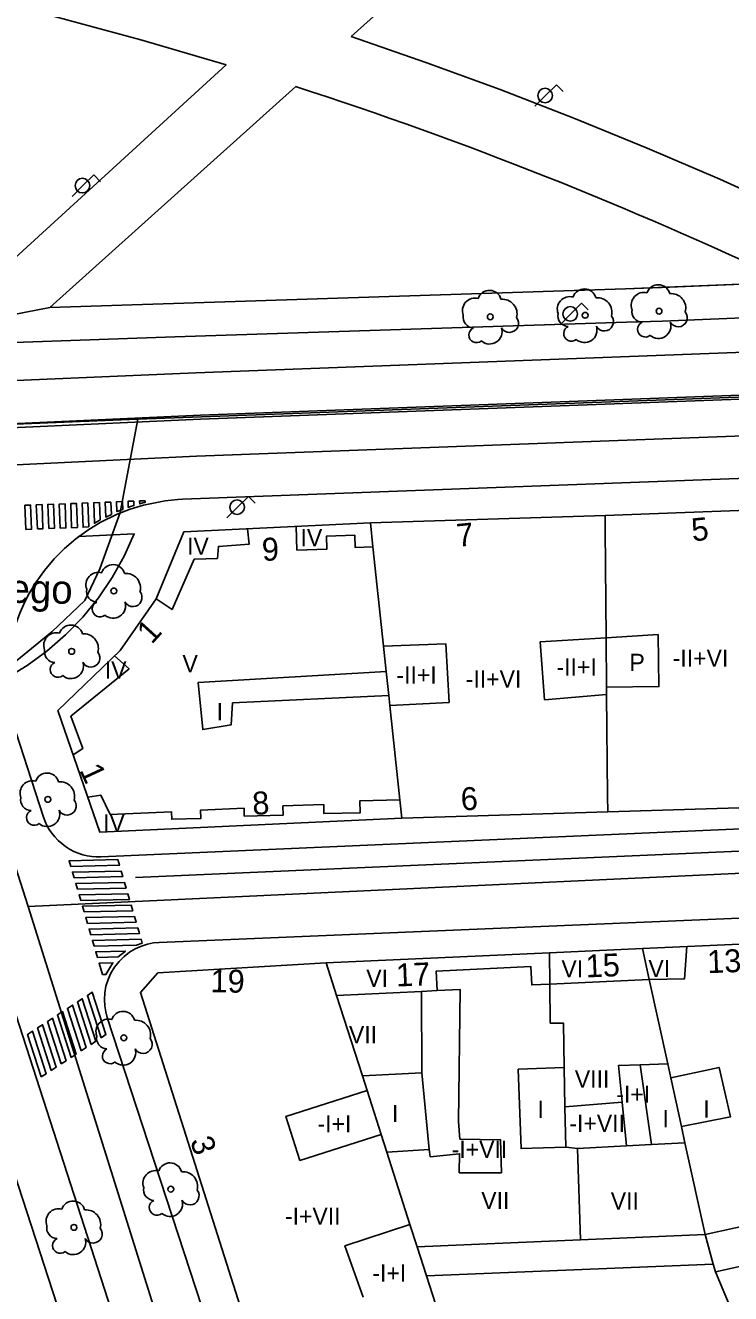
# Model space of a CAD drawing. Extents: x 282771 to 285132, y 4823109 to 4825496.
# Drawn here: x 284299.7 to 284361.2, y 4824178.7 to 4824289.3 of the extents above; entities that cross this region are included whole.
import ezdxf

# ---------------------------------------------------------------- set-up
doc = ezdxf.new("R2010")
doc.units = 0
for name, color, linetype in [('ACERA-BORDILLO', 7, 'Continuous'), ('ARBOL', 7, 'Continuous'), ('CALLE-EJE', 7, 'Continuous'), ('CALLE-TEXTO', 7, 'Continuous'), ('EDIFICIO', 7, 'Continuous'), ('FAROLA', 7, 'Continuous'), ('INTERIOR-EDIFICIO', 7, 'Continuous'), ('MEDIANERA', 7, 'Continuous'), ('NUM-LOCAL', 7, 'Continuous'), ('NUM-PORTAL', 7, 'Continuous'), ('PARQUE-JARDIN-AREA', 7, 'Continuous'), ('PASO-PEATONES', 7, 'Continuous'), ('SENAL-VIARIA', 7, 'Continuous'), ('TXT-ALTURA-EDIFICIO', 7, 'Continuous'), ('ZONA-VERDE', 7, 'Continuous')]:
    doc.layers.add(name, color=color, linetype=linetype)

msp = doc.modelspace()

# ---------------------------------------------------------------- linework, layer by layer
at = {"layer": 'ACERA-BORDILLO'}
for points in [[(284542.07, 4824270.38), (284446.22, 4824267.32), (284355.28, 4824263.53), (284352.14, 4824263.43), (284312.75, 4824262.16), (284288.83, 4824261.33), (284273.17, 4824260.27), (284211.62, 4824254.81), (284179.07, 4824252.27), (284149.26, 4824249.55)], [(284448.56, 4824253.04), (284313.43, 4824248.01)], [(284313.43, 4824248.01), (284313.02, 4824247.96), (284311.91, 4824247.85), (284310.02, 4824247.48), (284308.88, 4824247.13), (284307.74, 4824246.7), (284306.25, 4824245.97), (284305.17, 4824245.3), (284304.13, 4824244.55), (284303.16, 4824243.7), (284302.24, 4824242.78), (284301.4, 4824241.78), (284300.64, 4824240.72), (284299.99, 4824239.61), (284299.6, 4824238.84)], [(284298.21, 4824229.84), (284301.33, 4824220.25), (284301.46, 4824219.89), (284301.62, 4824219.54), (284301.82, 4824219.19), (284302.04, 4824218.85), (284302.3, 4824218.53), (284302.59, 4824218.23), (284302.9, 4824217.95), (284303.23, 4824217.69), (284303.59, 4824217.47), (284303.96, 4824217.27), (284304.34, 4824217.11), (284304.74, 4824216.98), (284305.13, 4824216.89), (284305.53, 4824216.83), (284305.92, 4824216.8), (284306.3, 4824216.8), (284454.46, 4824223.27)], [(284293.57, 4824219.53), (284331.26, 4824102.68), (284331.34, 4824102.38), (284331.41, 4824102.05), (284331.44, 4824101.72), (284331.45, 4824101.38), (284331.43, 4824101.03), (284331.38, 4824100.68), (284331.29, 4824100.34), (284331.18, 4824100), (284331.03, 4824099.68), (284330.86, 4824099.37), (284330.67, 4824099.08), (284330.45, 4824098.81), (284330.21, 4824098.56), (284329.96, 4824098.34), (284329.69, 4824098.14), (284329.42, 4824097.97)], [(284456.93, 4824215.44), (284311.41, 4824209.32), (284310.9, 4824209.28), (284310.38, 4824209.17), (284309.85, 4824209), (284309.32, 4824208.77), (284308.82, 4824208.47), (284308.34, 4824208.1), (284307.9, 4824207.66), (284307.51, 4824207.18), (284307.19, 4824206.65), (284306.94, 4824206.09), (284306.76, 4824205.51), (284306.66, 4824204.92), (284306.62, 4824204.35), (284306.65, 4824203.79), (284306.74, 4824203.27), (284306.87, 4824202.78)], [(284306.87, 4824202.78), (284326.96, 4824141.27)]]:
    msp.add_lwpolyline(points, dxfattribs=at)
at = {"layer": 'ARBOL'}
for centre in [(284340.26, 4824263.91), (284348.53, 4824264.04), (284354.97, 4824264.4), (284307.44, 4824239.99), (284303.77, 4824234.72), (284301.7, 4824221.81), (284308.32, 4824201.01), (284312.41, 4824187.8), (284303.97, 4824184.47)]:
    msp.add_circle(centre, 0.255, dxfattribs=at)
for centre, radius, start, end in [((284340.19, 4824265.17), 1.04, 15.6423, 161.3843), ((284348.46, 4824265.3), 1.04, 15.6423, 161.3843), ((284353.64, 4824264.93), 1.1, 75.4318, 200.5561), ((284354.9, 4824265.66), 1.04, 15.6423, 161.3843), ((284356.03, 4824264.66), 1.27, 345.0327, 95.7993), ((284338.93, 4824264.44), 1.1, 75.4318, 200.5561), ((284341.32, 4824264.17), 1.27, 345.0327, 95.7993), ((284347.2, 4824264.57), 1.1, 75.4318, 200.5561), ((284349.59, 4824264.3), 1.27, 345.0327, 95.7993), ((284338.82, 4824263.87), 0.935, 168.599, 268.1324), ((284341.93, 4824263.34), 0.797, 208.9625, 38.991), ((284347.09, 4824264), 0.935, 168.599, 268.1324), ((284350.2, 4824263.47), 0.797, 208.9625, 38.991), ((284353.53, 4824264.36), 0.935, 168.599, 268.1324), ((284356.64, 4824263.83), 0.797, 208.9625, 38.991), ((284339.06, 4824262.32), 0.672, 113.7367, 309.4725), ((284340.2, 4824262.62), 1.09, 228.9545, 17.928), ((284347.33, 4824262.45), 0.672, 113.7367, 309.4725), ((284348.47, 4824262.75), 1.09, 228.9545, 17.928), ((284353.77, 4824262.81), 0.672, 113.7367, 309.4725), ((284354.91, 4824263.11), 1.09, 228.9545, 17.928), ((284306.11, 4824240.52), 1.1, 75.4318, 200.5561), ((284307.37, 4824241.25), 1.04, 15.6423, 161.3843), ((284308.5, 4824240.25), 1.27, 345.0327, 95.7993), ((284306, 4824239.95), 0.935, 168.599, 268.1324), ((284309.11, 4824239.42), 0.797, 208.9625, 38.991), ((284306.24, 4824238.4), 0.672, 113.7367, 309.4725), ((284307.38, 4824238.7), 1.09, 228.9545, 17.928), ((284302.44, 4824235.25), 1.1, 75.4318, 200.5561), ((284303.7, 4824235.98), 1.04, 15.6423, 161.3843), ((284304.83, 4824234.98), 1.27, 345.0327, 95.7993), ((284302.33, 4824234.68), 0.935, 168.599, 268.1324), ((284305.44, 4824234.15), 0.797, 208.9625, 38.991), ((284302.57, 4824233.13), 0.672, 113.7367, 309.4725), ((284303.71, 4824233.43), 1.09, 228.9545, 17.928), ((284301.63, 4824223.07), 1.04, 15.6423, 161.3843), ((284300.37, 4824222.34), 1.1, 75.4318, 200.5561), ((284302.76, 4824222.07), 1.27, 345.0327, 95.7993), ((284300.26, 4824221.77), 0.935, 168.599, 268.1324), ((284303.37, 4824221.24), 0.797, 208.9625, 38.991), ((284300.5, 4824220.22), 0.672, 113.7367, 309.4725), ((284301.64, 4824220.52), 1.09, 228.9545, 17.928), ((284308.25, 4824202.27), 1.04, 15.6423, 161.3843), ((284306.99, 4824201.54), 1.1, 75.4318, 200.5561), ((284309.38, 4824201.27), 1.27, 345.0327, 95.7993), ((284306.88, 4824200.97), 0.935, 168.599, 268.1324), ((284309.99, 4824200.44), 0.797, 208.9625, 38.991), ((284307.12, 4824199.42), 0.672, 113.7367, 309.4725), ((284308.26, 4824199.72), 1.09, 228.9545, 17.928), ((284312.34, 4824189.06), 1.04, 15.6423, 161.3843), ((284311.08, 4824188.33), 1.1, 75.4318, 200.5561), ((284313.47, 4824188.06), 1.27, 345.0327, 95.7993), ((284310.97, 4824187.76), 0.935, 168.599, 268.1324), ((284314.08, 4824187.23), 0.797, 208.9625, 38.991), ((284303.9, 4824185.73), 1.04, 15.6423, 161.3843), ((284311.21, 4824186.21), 0.672, 113.7367, 309.4725), ((284312.35, 4824186.51), 1.09, 228.9545, 17.928), ((284302.64, 4824185), 1.1, 75.4318, 200.5561), ((284305.03, 4824184.73), 1.27, 345.0327, 95.7993), ((284302.53, 4824184.43), 0.935, 168.599, 268.1324), ((284305.64, 4824183.9), 0.797, 208.9625, 38.991), ((284302.77, 4824182.88), 0.672, 113.7367, 309.4725), ((284303.91, 4824183.18), 1.09, 228.9545, 17.928)]:
    msp.add_arc(centre, radius, start, end, dxfattribs=at)
at = {"layer": 'CALLE-EJE'}
for points in [[(284390.39, 4824257.95), (284309.55, 4824254.98)], [(284309.55, 4824254.98), (284284.57, 4824253.95), (284261.87, 4824252.25)], [(284293.87, 4824231.48), (284297.86, 4824233), (284302.04, 4824236.42), (284304.92, 4824239.15), (284306.22, 4824241.93), (284308, 4824246.83), (284309.55, 4824254.98)], [(284293.87, 4824231.48), (284299.99, 4824212.45)], [(284299.99, 4824212.45), (284392.1, 4824216.77)], [(284299.99, 4824212.45), (284336.48, 4824095.99)]]:
    msp.add_lwpolyline(points, dxfattribs=at)
at = {"layer": 'EDIFICIO'}
for points in [[(284350.27, 4824246.56), (284367.32, 4824247.22), (284384.8, 4824247.74), (284386.28, 4824221.81), (284368.62, 4824221.26), (284350.5, 4824220.71), (284332.55, 4824220.16), (284306.22, 4824218.96), (284302.57, 4824229.56), (284308.01, 4824234.81), (284311.14, 4824239.29), (284313.56, 4824245.16), (284329.81, 4824245.92), (284350.27, 4824246.56)], [(284291.1, 4824212.72), (284293.88, 4824204.19), (284306.22, 4824166.22), (284320.41, 4824122.73), (284323.54, 4824113.15), (284326.37, 4824104.5), (284326.52, 4824103.87), (284326.57, 4824103.2), (284326.5, 4824102.51), (284326.31, 4824101.83), (284326, 4824101.2), (284325.59, 4824100.64), (284325.11, 4824100.17), (284324.59, 4824099.8)], [(284345.42, 4824208.42), (284353.54, 4824208.79), (284367.22, 4824209.4), (284381.98, 4824210.06), (284396.89, 4824210.74), (284412.18, 4824211.46), (284425.86, 4824212.11)], [(284345.43, 4824110.42), (284344.69, 4824110.07), (284343.83, 4824109.86), (284342.9, 4824109.86), (284341.96, 4824110.08), (284341.11, 4824110.52), (284340.4, 4824111.12), (284339.88, 4824111.83), (284339.54, 4824112.58), (284336.21, 4824122.7), (284333.4, 4824131.24), (284330.13, 4824141.34), (284327.25, 4824150.28), (284324.71, 4824158.15), (284320.44, 4824171.39), (284309.76, 4824204.97), (284311.29, 4824206.67), (284325.96, 4824207.55), (284345.42, 4824208.42)]]:
    msp.add_lwpolyline(points, dxfattribs=at)
at = {"layer": 'FAROLA'}
for p, q in [((284346.02, 4824284.14), (284345.08, 4824283.21)), ((284346.61, 4824283.55), (284346.02, 4824284.14)), ((284345.08, 4824283.21), (284344.15, 4824282.27)), ((284305.69, 4824276.28), (284304.75, 4824275.35)), ((284306.28, 4824275.69), (284305.69, 4824276.28)), ((284304.75, 4824275.35), (284303.82, 4824274.41)), ((284348.21, 4824265.09), (284347.27, 4824264.16)), ((284348.8, 4824264.5), (284348.21, 4824265.09)), ((284347.27, 4824264.16), (284346.34, 4824263.22)), ((284319.17, 4824248.23), (284318.23, 4824247.3)), ((284319.76, 4824247.64), (284319.17, 4824248.23)), ((284318.23, 4824247.3), (284317.3, 4824246.36))]:
    msp.add_line(p, q, dxfattribs=at)
for centre in [(284345.04, 4824283.21), (284304.71, 4824275.35), (284347.23, 4824264.16), (284318.19, 4824247.3)]:
    msp.add_circle(centre, 0.637, dxfattribs=at)
at = {"layer": 'INTERIOR-EDIFICIO'}
for points in [[(284344.99, 4824230.49), (284344.6, 4824235.55), (284350.36, 4824235.9), (284354.88, 4824236.19), (284354.96, 4824231.65), (284350.4, 4824231.61), (284350.4, 4824230.95), (284344.99, 4824230.49)], [(284331.41, 4824230.88), (284331.5, 4824229.99), (284336.67, 4824230.26), (284336.38, 4824235.38), (284330.95, 4824235.16), (284331.18, 4824232.97), (284314.79, 4824232), (284315.2, 4824227.9), (284317.67, 4824228.3), (284317.8, 4824230.22), (284331.41, 4824230.88)], [(284342.7, 4824198.27), (284342.94, 4824191.34), (284346.85, 4824191.48), (284346.77, 4824195), (284346.7, 4824198.41), (284342.7, 4824198.27)], [(284351.75, 4824195.39), (284351.43, 4824198.58), (284353.31, 4824198.65), (284355.73, 4824198.74), (284355.99, 4824197.52), (284360.2, 4824198.42), (284361.21, 4824194.12), (284356.92, 4824193.27), (284357.23, 4824191.86), (284354.3, 4824191.7), (284352.14, 4824191.59), (284351.75, 4824195.39)], [(284334.29, 4824197.95), (284334.92, 4824191.26), (284331.24, 4824191.04), (284330.75, 4824192.57), (284323.67, 4824190.31), (284322.45, 4824194.15), (284329.52, 4824196.42), (284329.11, 4824197.7), (284334.29, 4824197.95)], [(284329.17, 4824178.39), (284327.59, 4824182.85), (284333.26, 4824184.73), (284333.89, 4824182.78), (284348.11, 4824183.39), (284358.98, 4824183.86), (284372.21, 4824186.75), (284371.24, 4824191.14), (284370.91, 4824192.65), (284382.76, 4824193.19), (284397.79, 4824193.9), (284397.67, 4824197.04), (284412.73, 4824197.63), (284412.85, 4824194.5), (284419.96, 4824194.79), (284426.62, 4824195.06), (284440.11, 4824195.61), (284440.76, 4824195.64), (284444.22, 4824190.95), (284445.94, 4824188.63)]]:
    msp.add_lwpolyline(points, dxfattribs=at)
at = {"layer": 'MEDIANERA'}
for points in [[(284350.28, 4824245.36), (284350.27, 4824246.56)], [(284319.09, 4824245.42), (284319.23, 4824244.07), (284316.57, 4824243.87), (284316.48, 4824242.83), (284314.45, 4824242.76), (284312.53, 4824238.37), (284311.14, 4824239.29)], [(284323.33, 4824245.62), (284323.41, 4824243.56), (284326.02, 4824243.65), (284325.98, 4824244.77), (284328.44, 4824244.85), (284328.47, 4824243.79), (284330.03, 4824243.83)], [(284329.81, 4824245.92), (284330.03, 4824243.83)], [(284350.28, 4824245.36), (284350.36, 4824235.9), (284350.4, 4824231.61)], [(284330.03, 4824243.83), (284330.95, 4824235.16)], [(284307.51, 4824234.32), (284308.77, 4824233.2), (284303.69, 4824229.06), (284304.75, 4824226.26), (284303.9, 4824225.7)], [(284331.18, 4824232.97), (284331.41, 4824230.88)], [(284350.48, 4824222.12), (284350.4, 4824230.95)], [(284331.5, 4824229.99), (284332.37, 4824221.78)], [(284305.17, 4824222), (284306.32, 4824222.17), (284307.14, 4824220.48), (284312.48, 4824220.72), (284312.5, 4824220.08), (284315.04, 4824220.15), (284315.01, 4824220.88), (284318.8, 4824221.03), (284318.82, 4824220.35), (284322.21, 4824220.44), (284322.18, 4824221.24), (284325.74, 4824221.37), (284325.76, 4824220.57), (284328.92, 4824220.64), (284328.89, 4824221.69), (284332.37, 4824221.78)], [(284332.37, 4824221.78), (284332.55, 4824220.16)], [(284350.5, 4824220.71), (284350.48, 4824222.12)], [(284345.42, 4824208.42), (284345.45, 4824205.7)], [(284353.54, 4824208.79), (284354.12, 4824206.1)], [(284357.38, 4824208.96), (284357.18, 4824206.15), (284354.12, 4824206.1)], [(284326.86, 4824204.71), (284325.96, 4824207.55)], [(284335.62, 4824205.13), (284335.54, 4824206.81), (284343.79, 4824207.23), (284343.87, 4824205.63), (284345.45, 4824205.7)], [(284326.86, 4824204.71), (284334.25, 4824205.06)], [(284335.62, 4824205.13), (284334.25, 4824205.06)], [(284334.25, 4824205.06), (284334.29, 4824197.95)], [(284334.92, 4824191.26), (284335.02, 4824190.63), (284337.58, 4824190.9), (284337.55, 4824189.24), (284341.23, 4824189.24), (284341.16, 4824192.12), (284337.61, 4824192.18), (284337.48, 4824193.72), (284337.62, 4824205.23), (284335.62, 4824205.13)], [(284354.12, 4824206.1), (284345.45, 4824205.7)], [(284346.7, 4824198.41), (284346.63, 4824202.3), (284345.49, 4824202.3), (284345.45, 4824205.7)], [(284354.12, 4824206.1), (284355.73, 4824198.74)], [(284329.11, 4824197.7), (284326.86, 4824204.71)], [(284353.31, 4824198.65), (284354.3, 4824191.7)], [(284355.99, 4824197.52), (284356.92, 4824193.27)], [(284330.75, 4824192.57), (284329.52, 4824196.42)], [(284346.77, 4824195), (284351.75, 4824195.39)], [(284359.69, 4824181.26), (284358.98, 4824183.86), (284357.23, 4824191.86)], [(284333.26, 4824184.73), (284331.24, 4824191.04)], [(284346.85, 4824191.48), (284347.85, 4824191.36)], [(284347.85, 4824191.36), (284352.14, 4824191.59)], [(284347.85, 4824191.36), (284348.11, 4824183.39)], [(284359.88, 4824180.58), (284372.6, 4824183.41)], [(284334.69, 4824180.25), (284333.89, 4824182.78)], [(284334.69, 4824180.25), (284359.69, 4824181.26)], [(284359.88, 4824180.58), (284359.69, 4824181.26)], [(284336.01, 4824176.16), (284334.69, 4824180.25)], [(284369.59, 4824157.37), (284359.88, 4824180.58)]]:
    msp.add_lwpolyline(points, dxfattribs=at)
at = {"layer": 'PARQUE-JARDIN-AREA'}
msp.add_lwpolyline([(284524.72, 4824274.13), (284380.49, 4824267.09), (284370.14, 4824266.65), (284366.33, 4824266.92), (284352.04, 4824266.35), (284312.65, 4824265.08), (284301.87, 4824264.71), (284291.99, 4824262.79), (284273.06, 4824261.62), (284211.5, 4824256.16), (284178.95, 4824253.62), (284149.13, 4824250.9)], dxfattribs=at)
at = {"layer": 'PASO-PEATONES'}
for points in [[(284299.78, 4824245.36), (284299.7, 4824247.46), (284300.19, 4824247.48), (284300.28, 4824245.38)], [(284300.78, 4824245.4), (284300.69, 4824247.5), (284301.19, 4824247.52), (284301.27, 4824245.42)], [(284301.77, 4824245.44), (284301.69, 4824247.54), (284302.19, 4824247.56), (284302.27, 4824245.46)], [(284302.77, 4824245.48), (284302.69, 4824247.57), (284303.19, 4824247.59), (284303.27, 4824245.49)], [(284303.77, 4824245.51), (284303.69, 4824247.61), (284304.19, 4824247.63), (284304.27, 4824245.53)], [(284305.19, 4824247.67), (284305.27, 4824245.6), (284305.23, 4824245.57), (284304.77, 4824245.55), (284304.69, 4824247.65)], [(284306.19, 4824247.71), (284306.25, 4824246.19), (284306.16, 4824246.14), (284305.76, 4824245.9), (284305.69, 4824247.69)], [(284307.19, 4824247.75), (284307.23, 4824246.67), (284306.74, 4824246.43), (284306.69, 4824247.73)], [(284308.19, 4824247.79), (284308.22, 4824247.09), (284307.72, 4824246.91), (284307.69, 4824247.77)], [(284309.19, 4824247.83), (284309.2, 4824247.44), (284308.82, 4824247.32), (284308.71, 4824247.28), (284308.69, 4824247.81)], [(284310.19, 4824247.86), (284310.19, 4824247.72), (284309.98, 4824247.67), (284309.7, 4824247.59), (284309.69, 4824247.84)], [(284303.7, 4824215.96), (284303.55, 4824216.46), (284307.79, 4824216.56), (284307.94, 4824216.06)], [(284303.99, 4824214.97), (284303.84, 4824215.47), (284308.08, 4824215.56), (284308.23, 4824215.07)], [(284304.28, 4824213.98), (284304.13, 4824214.47), (284308.37, 4824214.57), (284308.52, 4824214.07)], [(284304.57, 4824212.98), (284304.42, 4824213.48), (284308.66, 4824213.58), (284308.81, 4824213.08)], [(284304.86, 4824211.99), (284304.71, 4824212.48), (284308.95, 4824212.58), (284309.1, 4824212.09)], [(284305.15, 4824210.99), (284305, 4824211.49), (284309.24, 4824211.59), (284309.39, 4824211.09)], [(284305.44, 4824210), (284305.29, 4824210.5), (284309.53, 4824210.6), (284309.68, 4824210.1)], [(284305.73, 4824209.01), (284305.58, 4824209.5), (284309.82, 4824209.6), (284309.92, 4824209.27), (284309.41, 4824209.09)], [(284306.02, 4824208.01), (284305.87, 4824208.51), (284308.45, 4824208.57), (284307.83, 4824208.06)], [(284306.45, 4824206.52), (284306.16, 4824207.52), (284307.37, 4824207.55), (284306.76, 4824206.53)], [(284305.46, 4824200.43), (284304.27, 4824204.14), (284304.7, 4824204.42), (284305.89, 4824200.72)], [(284306.33, 4824201), (284305.14, 4824204.71), (284305.57, 4824204.99), (284306.76, 4824201.29)], [(284303.72, 4824199.3), (284302.53, 4824203), (284302.97, 4824203.29), (284304.16, 4824199.58)], [(284304.59, 4824199.86), (284303.4, 4824203.57), (284303.84, 4824203.86), (284305.03, 4824200.15)], [(284301.99, 4824198.16), (284300.8, 4824201.87), (284301.23, 4824202.15), (284302.42, 4824198.44)], [(284302.86, 4824198.73), (284301.67, 4824202.43), (284302.1, 4824202.72), (284303.29, 4824199.01)], [(284301.12, 4824197.59), (284299.93, 4824201.3), (284300.37, 4824201.58), (284301.56, 4824197.87)]]:
    msp.add_lwpolyline(points, close=True, dxfattribs=at)
at = {"layer": 'SENAL-VIARIA'}
for points in [[(284296.84, 4824258.26), (284314.59, 4824259.02), (284471.19, 4824264.93), (284530.82, 4824266.86)], [(284131.96, 4824240.76), (284134.87, 4824241.15), (284137.78, 4824241.56), (284137.79, 4824241.56), (284142.46, 4824242.06), (284145.3, 4824242.35), (284149.52, 4824242.74), (284153.91, 4824243.21), (284158.86, 4824243.64), (284254.45, 4824252.04), (284279.24, 4824253.53), (284294.61, 4824254.39), (284314.99, 4824255.33), (284412.16, 4824258.93), (284450.87, 4824260.66), (284465.42, 4824261.27), (284490.26, 4824262.25), (284531.26, 4824263.88)], [(284132.01, 4824240.41), (284134.92, 4824240.8), (284137.82, 4824241.21), (284142.5, 4824241.71), (284145.33, 4824242), (284149.55, 4824242.39), (284153.95, 4824242.86), (284158.89, 4824243.29), (284254.48, 4824251.69), (284279.26, 4824253.18), (284294.63, 4824254.04), (284315.01, 4824254.98), (284412.17, 4824258.58), (284450.89, 4824260.31), (284465.43, 4824260.92), (284490.27, 4824261.9), (284531.28, 4824263.53)], [(284294.65, 4824250.79), (284314.65, 4824251.74), (284395.18, 4824254.75), (284439.02, 4824256.44), (284463.07, 4824257.48), (284485.61, 4824258.49), (284530.5, 4824260.21)], [(284454.54, 4824221.33), (284309.34, 4824214.99)]]:
    msp.add_lwpolyline(points, dxfattribs=at)
at = {"layer": 'ZONA-VERDE'}
for p, q in [((284412.26, 4824364.06), (284328.13, 4824288.35)), ((284323.3, 4824284), (284301.87, 4824264.71))]:
    msp.add_line(p, q, dxfattribs=at)
for points in [[(284317.25, 4824285.9), (284309.8, 4824288.08), (284302.28, 4824290.11)], [(284328.13, 4824288.35), (284334.65, 4824286.1), (284341.12, 4824283.74), (284347.55, 4824281.24), (284353.94, 4824278.63), (284360.27, 4824275.9), (284366.55, 4824273.05), (284372.77, 4824270.08), (284378.94, 4824267.02)], [(284149.13, 4824250.9), (284178.95, 4824253.62), (284211.5, 4824256.16), (284273.06, 4824261.62), (284288.76, 4824262.68), (284291.99, 4824262.79), (284317.25, 4824285.9)], [(284301.87, 4824264.71), (284312.65, 4824265.08), (284352.04, 4824266.35), (284355.17, 4824266.45), (284366.33, 4824266.92)], [(284298.08, 4824232.38), (284299.88, 4824233.48), (284301.61, 4824234.74), (284303.23, 4824236.15), (284304.74, 4824237.71), (284306.1, 4824239.39), (284307.31, 4824241.17), (284308.35, 4824243.03), (284309.23, 4824244.96), (284304.39, 4824244.73), (284304.13, 4824244.55), (284303.16, 4824243.7), (284302.24, 4824242.78), (284301.4, 4824241.78), (284300.64, 4824240.72), (284299.99, 4824239.61), (284299.6, 4824238.84), (284299.25, 4824238.06), (284298.95, 4824237.27), (284298.7, 4824236.47), (284298.39, 4824235.26), (284298.14, 4824233.66), (284298.08, 4824232.87), (284298.08, 4824232.38)]]:
    msp.add_lwpolyline(points, dxfattribs=at)
msp.add_arc((284212.22, 4823941.4), 360.15, 64.6659, 72.0365, dxfattribs=at)

# ---------------------------------------------------------------- texts
at = {"layer": 'CALLE-TEXTO'}
msp.add_text('Plaza del General Riego', height=2.5, rotation=358.8611, dxfattribs=at).set_placement((284267.6, 4824239.58))
at = {"layer": 'NUM-LOCAL'}
for s, rotation, p in [('7', 5.7743, (284337.42, 4824243.83)), ('5', 5.7743, (284357.89, 4824244.31)), ('1', 294.9317, (284304.42, 4824224.37)), ('19', 358.8979, (284315.86, 4824204.99))]:
    msp.add_text(s, height=2, rotation=rotation, dxfattribs=at).set_placement(p)
at = {"layer": 'NUM-PORTAL'}
for s, rotation, p in [('9', 2.84, (284320.4, 4824242.6)), ('1', 47.7574, (284310.75, 4824235.27)), ('6', 2.84, (284337.73, 4824220.84)), ('8', 2.84, (284319.56, 4824220.46)), ('15', 2.27, (284348.61, 4824206.27)), ('13', 2.27, (284359.2, 4824206.64)), ('17', 2.27, (284332.08, 4824205.48)), ('3', 288.75, (284314.07, 4824192.03))]:
    msp.add_text(s, height=2, rotation=rotation, dxfattribs=at).set_placement(p)
at = {"layer": 'TXT-ALTURA-EDIFICIO'}
for s, p in [('IV', (284323.72, 4824243.89)), ('IV', (284313.83, 4824243.15)), ('IV', (284306.66, 4824232.34)), ('V', (284313.43, 4824232.89)), ('-II+I', (284346.03, 4824232.61)), ('P', (284352.39, 4824233.01)), ('-II+VI', (284356.16, 4824233.38)), ('-II+I', (284332.08, 4824231.91)), ('-II+VI', (284338.12, 4824231.56)), ('I', (284316.41, 4824228.71)), ('IV', (284306.51, 4824219)), ('VI', (284346.46, 4824206.28)), ('VI', (284354.04, 4824206.3)), ('VI', (284329.45, 4824205.45)), ('VII', (284327.94, 4824200.54)), ('VIII', (284347.63, 4824196.66)), ('-I+I', (284351.24, 4824195.34)), ('I', (284331.69, 4824193.65)), ('I', (284344.37, 4824194.02)), ('I', (284358.83, 4824194.05)), ('-I+I', (284325.2, 4824192.76)), ('-I+VII', (284347.15, 4824192.8)), ('I', (284355.27, 4824193.21)), ('-I+VII', (284336.89, 4824190.53)), ('VII', (284339.47, 4824186.07)), ('VII', (284350.76, 4824186.02)), ('-I+VII', (284322.36, 4824184.7)), ('-I+I', (284329.98, 4824179.74))]:
    msp.add_text(s, height=1.5, rotation=0, dxfattribs=at).set_placement(p)

doc.saveas('drawing.dxf')
